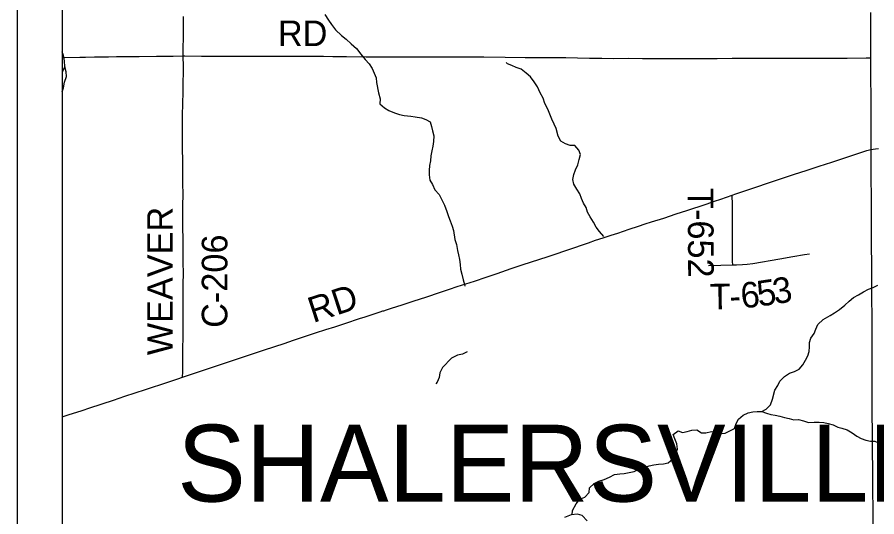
# Model space of a CAD drawing. Extents: x 0 to 34, y 0 to 22.
# Drawn here: x 23.344 to 25.25, y 16.128 to 17.236 of the extents above; entities that cross this region are included whole.
import ezdxf

# ---------------------------------------------------------------- set-up
doc = ezdxf.new("R2010")
doc.units = 0
for name, color, linetype in [('GM_X_Corporation', 7, 'Continuous'), ('GM_X_County_Road', 7, 'Continuous'), ('GM_X_County_Road_Text', 7, 'Continuous'), ('GM_X_Minor_Lake', 7, 'Continuous'), ('GM_X_Minor_River', 7, 'Continuous'), ('GM_X_Township_Road', 7, 'Continuous'), ('GM_X_Township_Road_Text', 7, 'Continuous'), ('GM_X_Township_Text', 7, 'Continuous'), ('SH_Data', 7, 'Continuous')]:
    doc.layers.add(name, color=color, linetype=linetype)

msp = doc.modelspace()

# ---------------------------------------------------------------- linework, layer by layer
at = {"layer": 'GM_X_Corporation'}
msp.add_lwpolyline([(23.4438, 19.9239), (23.4438, 15.6034)], dxfattribs=at)
at = {"layer": 'GM_X_County_Road'}
for points in [[(23.7121, 17.1501), (23.7121, 17.1537), (23.7121, 17.1637), (23.7123, 17.1947), (23.7125, 17.2376)], [(25.2371, 17.146), (25.2369, 17.1831), (25.2368, 17.2268), (25.2367, 17.2467)], [(23.7108, 16.4376), (23.7109, 16.4494), (23.7113, 16.4985), (23.7119, 16.5295), (23.712, 16.5531), (23.7121, 16.5867), (23.7122, 16.6003), (23.7122, 16.6432), (23.7123, 16.6693), (23.7121, 16.6911), (23.7118, 16.7327), (23.7117, 16.7427), (23.7113, 16.7706), (23.7111, 16.7861), (23.7111, 16.814), (23.7116, 16.8469), (23.7113, 16.8636), (23.7113, 16.8841), (23.7113, 16.9021), (23.711, 16.9208), (23.7108, 16.9413), (23.7108, 16.9674), (23.7106, 16.9829), (23.7103, 16.9985), (23.7108, 17.0283), (23.711, 17.0345), (23.7113, 17.0457), (23.7116, 17.0687), (23.7118, 17.0823), (23.7124, 17.1221), (23.7124, 17.1277), (23.7122, 17.1488), (23.7121, 17.1501)], [(25.238, 16.9428), (25.2378, 16.9671), (25.2376, 17.0151), (25.2375, 17.0511), (25.2372, 17.1087), (25.2371, 17.1324), (25.2371, 17.146)], [(24.9296, 16.841), (24.9373, 16.844), (24.9532, 16.8494), (24.9843, 16.86), (25.0076, 16.8677), (25.0321, 16.8758), (25.0654, 16.8868), (25.0961, 16.8971), (25.1221, 16.9057), (25.1504, 16.9148), (25.1906, 16.9281), (25.2172, 16.937), (25.2281, 16.9404), (25.234, 16.9419), (25.238, 16.9428)], [(25.238, 16.9428), (25.2422, 16.9436), (25.2476, 16.9443), (25.254, 16.9448)], [(25.2425, 16.0936), (25.242, 16.153), (25.2417, 16.178), (25.2414, 16.2111), (25.2411, 16.2441), (25.2409, 16.2623), (25.2407, 16.2961), (25.2405, 16.3205), (25.2403, 16.3509), (25.2401, 16.3842), (25.2401, 16.4113), (25.2399, 16.4863), (25.2398, 16.5137), (25.2397, 16.5681), (25.2394, 16.6161), (25.2392, 16.6486), (25.239, 16.684), (25.2388, 16.7336), (25.2386, 16.7615), (25.2384, 16.7975), (25.2383, 16.8208), (25.2382, 16.8431), (25.2381, 16.8741), (25.238, 16.918), (25.238, 16.9428)], [(23.7108, 16.4376), (23.7305, 16.4439), (23.79, 16.4638), (23.8236, 16.4752), (23.892, 16.498), (23.9357, 16.5123), (23.9563, 16.5193), (23.994, 16.5319), (24.0052, 16.5356), (24.0283, 16.543), (24.0484, 16.5495), (24.0708, 16.5568), (24.1051, 16.5681), (24.1134, 16.5707), (24.1403, 16.5796), (24.1421, 16.5802), (24.1444, 16.581), (24.1491, 16.5825), (24.155, 16.5844), (24.1567, 16.5849), (24.1625, 16.5866), (24.1743, 16.5904), (24.1973, 16.5979), (24.2245, 16.6069), (24.2498, 16.6152), (24.2828, 16.6262), (24.3028, 16.6328), (24.3193, 16.6383), (24.3388, 16.6445), (24.3577, 16.6507), (24.3837, 16.6594), (24.4083, 16.6677), (24.4395, 16.6783), (24.466, 16.6872), (24.519, 16.7048), (24.5786, 16.7247), (24.5974, 16.7313), (24.6109, 16.7359), (24.6267, 16.7413), (24.6432, 16.7468), (24.661, 16.7525), (24.6758, 16.7573), (24.6888, 16.7615), (24.701, 16.7659), (24.7217, 16.7727), (24.7363, 16.7777), (24.7505, 16.7822), (24.7779, 16.7906), (24.8056, 16.7999), (24.8292, 16.8076), (24.8716, 16.8216), (24.8905, 16.8278), (24.904, 16.8325), (24.9296, 16.841)], [(23.4438, 16.3495), (23.4565, 16.3537), (23.4879, 16.3637), (23.5049, 16.3696), (23.5575, 16.3867), (23.5829, 16.3953), (23.6283, 16.4104), (23.678, 16.4264), (23.7003, 16.4342), (23.7108, 16.4376)]]:
    msp.add_lwpolyline(points, dxfattribs=at)
at = {"layer": 'GM_X_Minor_Lake'}
for points in [[(23.4438, 17.0702), (23.4462, 17.0791), (23.4491, 17.092), (23.4528, 17.1045), (23.4527, 17.1148), (23.4492, 17.1257), (23.4459, 17.1196), (23.4438, 17.1133)], [(24.6076, 16.1189), (24.5965, 16.1309), (24.5863, 16.1339), (24.5723, 16.1319), (24.5579, 16.1261)]]:
    msp.add_lwpolyline(points, dxfattribs=at)
at = {"layer": 'GM_X_Minor_River'}
for points in [[(24.0263, 17.2417), (24.0339, 17.2296), (24.0412, 17.2198), (24.0496, 17.2077), (24.063, 17.1953), (24.0732, 17.187), (24.0843, 17.1769), (24.0965, 17.1664), (24.106, 17.1543), (24.1152, 17.1426), (24.1244, 17.1324), (24.1309, 17.1226), (24.1355, 17.112), (24.1401, 17.1018), (24.141, 17.0912), (24.1449, 17.0685), (24.1488, 17.0549), (24.1481, 17.0442), (24.1584, 17.0348), (24.1683, 17.0288), (24.1805, 17.024), (24.1915, 17.0203), (24.2017, 17.0181), (24.2169, 17.0163), (24.2267, 17.0149), (24.2404, 17.0127), (24.2498, 17.0094), (24.2597, 17.0037), (24.2628, 16.9939), (24.2652, 16.9841), (24.2675, 16.9727), (24.2669, 16.9606), (24.2658, 16.9499), (24.2636, 16.9397), (24.2614, 16.9283), (24.2608, 16.9177), (24.2582, 16.907), (24.2575, 16.896), (24.2572, 16.8861), (24.2588, 16.8748), (24.2646, 16.8646), (24.2704, 16.8529), (24.2799, 16.8427), (24.2861, 16.8291), (24.2914, 16.8193), (24.2968, 16.8053), (24.3007, 16.7943), (24.3038, 16.7845), (24.3084, 16.7728), (24.3115, 16.7629), (24.3147, 16.7432), (24.3178, 16.7319), (24.3206, 16.7186), (24.3229, 16.7088), (24.3249, 16.6982), (24.3265, 16.6875), (24.3273, 16.6769), (24.3297, 16.6663), (24.3332, 16.6535), (24.3356, 16.6432), (24.3363, 16.6391)], [(23.4492, 17.1257), (23.4491, 17.139), (23.4464, 17.1508), (23.4438, 17.1589)], [(24.6451, 16.7495), (24.6355, 16.7608), (24.6279, 16.7706), (24.6218, 16.7816), (24.6149, 16.7929), (24.6087, 16.8035), (24.6056, 16.8137), (24.5995, 16.8239), (24.5956, 16.8337), (24.5918, 16.8439), (24.5849, 16.8545), (24.5783, 16.8655), (24.576, 16.8764), (24.5786, 16.8871), (24.5823, 16.8974), (24.5875, 16.9088), (24.59, 16.9206), (24.5933, 16.9312), (24.5891, 16.9414), (24.5803, 16.9512), (24.5701, 16.9515), (24.5595, 16.9552), (24.5492, 16.9608), (24.5438, 16.9718), (24.5388, 16.9888), (24.5349, 16.999), (24.5292, 17.0096), (24.5249, 17.0206), (24.5207, 17.0323), (24.5141, 17.0448), (24.5103, 17.0565), (24.5037, 17.0686), (24.4976, 17.0814), (24.4903, 17.0927), (24.4819, 17.1041), (24.4724, 17.112), (24.4613, 17.1206), (24.4507, 17.1243), (24.4408, 17.1288), (24.4313, 17.1325), (24.4279, 17.1359)], [(24.5749, 16.1323), (24.5756, 16.1421), (24.5838, 16.1566), (24.5917, 16.1669), (24.6026, 16.1716), (24.6124, 16.1815), (24.6134, 16.1921), (24.6236, 16.2013), (24.6338, 16.2067), (24.6458, 16.2106), (24.6575, 16.2156), (24.6688, 16.2217), (24.6802, 16.2233), (24.69, 16.2238), (24.701, 16.2258), (24.7123, 16.2285), (24.7225, 16.2331), (24.7451, 16.2409), (24.7561, 16.2429), (24.7663, 16.2445), (24.7773, 16.2453), (24.7875, 16.2473), (24.7976, 16.2561), (24.804, 16.2679), (24.8081, 16.2778), (24.8068, 16.2899), (24.8026, 16.3005), (24.7983, 16.3107), (24.81, 16.3184), (24.8195, 16.3147), (24.8297, 16.317), (24.8403, 16.3198), (24.8509, 16.3206), (24.8615, 16.3142), (24.8714, 16.3143), (24.8835, 16.3167), (24.8937, 16.3145), (24.9032, 16.3127), (24.9141, 16.3135), (24.9345, 16.3239), (24.9386, 16.3349), (24.9438, 16.3445), (24.954, 16.3536), (24.9649, 16.3586), (24.9751, 16.3606), (24.9849, 16.3615), (24.9951, 16.3615), (25.0049, 16.3665), (25.0147, 16.3761), (25.0188, 16.3886), (25.0239, 16.4084), (25.0307, 16.4191), (25.0355, 16.4286), (25.0456, 16.4389), (25.0566, 16.4462), (25.0679, 16.4501), (25.0781, 16.4551), (25.0863, 16.465), (25.0919, 16.4753), (25.0971, 16.4852), (25.1005, 16.4947), (25.1008, 16.5046), (25.1011, 16.5141), (25.104, 16.5239), (25.1111, 16.5342), (25.1149, 16.5437), (25.1193, 16.5544), (25.131, 16.5651), (25.1468, 16.574), (25.1566, 16.5805), (25.1675, 16.5874), (25.1792, 16.597), (25.1886, 16.6065), (25.1983, 16.6142), (25.2093, 16.6203), (25.2206, 16.6269), (25.2319, 16.633), (25.2424, 16.6365), (25.2526, 16.6415)], [(24.3416, 16.4938), (24.3311, 16.4888), (24.3201, 16.4861), (24.3073, 16.4799), (24.287, 16.4593), (24.2814, 16.4475), (24.2796, 16.4369), (24.2752, 16.4266), (24.2725, 16.4224)], [(24.9951, 16.3615), (25.0054, 16.3578), (25.0149, 16.3549), (25.0247, 16.3534), (25.035, 16.3508), (25.0452, 16.3479), (25.0558, 16.3461), (25.0661, 16.3431), (25.0767, 16.3436), (25.088, 16.341), (25.099, 16.3373), (25.1111, 16.3378), (25.1225, 16.3378), (25.1327, 16.3368), (25.1422, 16.335), (25.1536, 16.332), (25.1635, 16.3268), (25.1729, 16.3242), (25.1843, 16.3209), (25.1954, 16.3138), (25.206, 16.307), (25.2155, 16.3018), (25.2258, 16.2977), (25.236, 16.2959), (25.2458, 16.2956), (25.2553, 16.2915)]]:
    msp.add_lwpolyline(points, dxfattribs=at)
at = {"layer": 'GM_X_Township_Road'}
for points in [[(23.4438, 17.1465), (23.4488, 17.1466), (23.483, 17.1473), (23.4954, 17.1475), (23.5152, 17.1479), (23.5258, 17.1482), (23.5462, 17.1483), (23.5643, 17.1487), (23.5761, 17.149), (23.5966, 17.149), (23.6146, 17.1491), (23.6531, 17.1493), (23.6773, 17.1495), (23.6897, 17.1497), (23.7121, 17.1501)], [(23.7121, 17.1501), (23.7157, 17.1501), (23.7523, 17.1499), (23.7783, 17.1499), (23.7895, 17.1499), (23.8187, 17.1499), (23.8429, 17.1499), (23.8807, 17.1496), (23.8956, 17.1496), (23.9093, 17.1495), (23.931, 17.1496), (23.9571, 17.1494), (23.9894, 17.1494), (24.023, 17.1496), (24.0435, 17.1492), (24.0739, 17.1489), (24.1174, 17.1483), (24.1416, 17.1485), (24.1765, 17.1485), (24.2007, 17.1482), (24.2529, 17.148), (24.2883, 17.1483), (24.3785, 17.1479), (24.4257, 17.1474), (24.4705, 17.147), (24.4922, 17.1467), (24.5332, 17.1467), (24.5543, 17.1466), (24.5606, 17.1464), (24.5866, 17.1457), (24.6127, 17.1453), (24.6407, 17.1449), (24.667, 17.1448), (24.7002, 17.1449), (24.7306, 17.1448), (24.7636, 17.1445), (24.8009, 17.1442), (24.8319, 17.1444), (24.8631, 17.1444), (24.896, 17.1444), (24.9292, 17.1449), (24.9625, 17.145), (25.0073, 17.1449), (25.0432, 17.1452), (25.0741, 17.1449), (25.1098, 17.1454), (25.1415, 17.1454), (25.1546, 17.1454), (25.1657, 17.1454), (25.1843, 17.1453), (25.2268, 17.1459), (25.2371, 17.146)], [(24.9306, 16.6866), (24.9305, 16.6943), (24.9305, 16.6992), (24.9303, 16.7471), (24.9301, 16.785), (24.93, 16.8198), (24.9296, 16.841)], [(24.9306, 16.6866), (24.9388, 16.6868), (24.9525, 16.6872), (24.963, 16.6881), (24.9753, 16.69), (25.0354, 16.7002), (25.0642, 16.7052), (25.09, 16.7094), (25.101, 16.7112)], [(24.8773, 16.6856), (24.9046, 16.6863), (24.9306, 16.6866)]]:
    msp.add_lwpolyline(points, dxfattribs=at)
at = {"layer": 'SH_Data'}
for p, q in [((23.3438, 20.0239), (23.3438, 13.0239)), ((23.4438, 19.9239), (23.4438, 13.1239))]:
    msp.add_line(p, q, dxfattribs=at)

# ---------------------------------------------------------------- texts
at = {"layer": 'GM_X_County_Road_Text'}
for s, rotation, p in [('WEAVER', 90, (23.6889, 16.4862)), ('C-206', 90, (23.81, 16.547)), ('RD', 18.1207, (24.0002, 16.5574))]:
    msp.add_text(s, height=0.05682, rotation=rotation, dxfattribs=at).set_placement(p)
at = {"layer": 'GM_X_Township_Road_Text'}
for s, height, rotation, p in [('RD', 0.05682, 0, (23.9221, 17.1719)), ('T-652', 0.05682, 270.2823, (24.831, 16.8569)), ('T', 0.0568, 0.9858, (24.88, 16.5876)), ('6', 0.0568, 5.8438, (24.951, 16.59)), ('5', 0.0568, 8.2952, (24.9885, 16.5939)), ('3', 0.0568, 9.228, (25.0241, 16.5991)), ('-', 0.0568, 3.3098, (24.925, 16.5884))]:
    msp.add_text(s, height=height, rotation=rotation, dxfattribs=at).set_placement(p)
at = {"layer": 'GM_X_Township_Text'}
msp.add_text('SHALERSVILLE', height=0.170455, rotation=0, dxfattribs=at).set_placement((23.6988, 16.1615))

doc.saveas('drawing.dxf')
